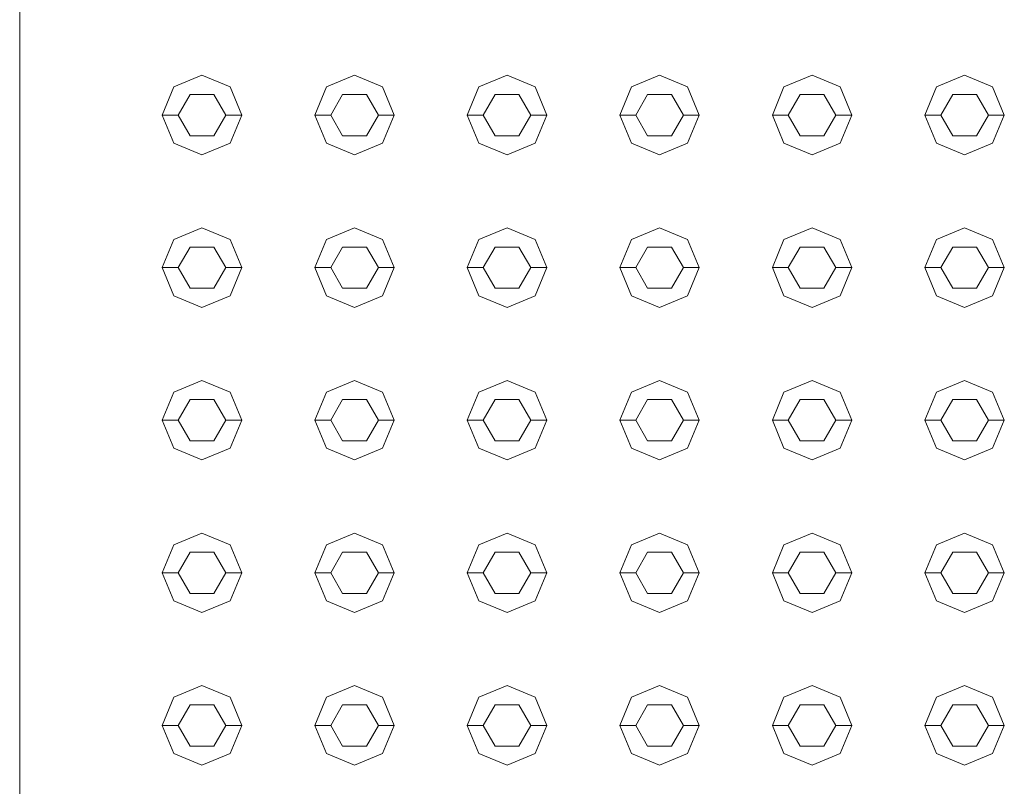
# Model space of a CAD drawing. Header units: millimetres. Extents: x -261 to 187, y -214 to 106.
# Tile 695 of 1056: x -204.84 to -204.53, y 2.788 to 3.029. Entities that reach past the tile are written whole.
import ezdxf

# ---------------------------------------------------------------- set-up
doc = ezdxf.new("R2010")
doc.units = ezdxf.units.MM
doc.header["$LTSCALE"] = 0.005
doc.header["$MEASUREMENT"] = 0
doc.layers.add('IFC-Elemento construtivo genérico-Contorno', color=9, linetype='Continuous', lineweight=5)
doc.layers.add('IFC-Laje-Contorno', color=9, linetype='Continuous', lineweight=5)

msp = doc.modelspace()

# ---------------------------------------------------------------- linework, layer by layer
at = {"layer": 'IFC-Elemento construtivo genérico-Contorno', "lineweight": 5}
for p, q in [((-204.79183, 3.00822), (-204.78297, 3.01189)), ((-204.78297, 3.01189), (-204.77411, 3.00822)), ((-204.74373, 3.00822), (-204.73488, 3.01189)), ((-204.73488, 3.01189), (-204.72602, 3.00822)), ((-204.69564, 3.00822), (-204.68679, 3.01189)), ((-204.68679, 3.01189), (-204.67793, 3.00822)), ((-204.64755, 3.00822), (-204.6387, 3.01189)), ((-204.6387, 3.01189), (-204.62984, 3.00822)), ((-204.59946, 3.00822), (-204.5906, 3.01189)), ((-204.5906, 3.01189), (-204.58175, 3.00822)), ((-204.55137, 3.00822), (-204.54251, 3.01189)), ((-204.54251, 3.01189), (-204.53366, 3.00822)), ((-204.79549, 2.99937), (-204.79183, 3.00822)), ((-204.79049, 2.99937), (-204.78673, 3.00587)), ((-204.78673, 3.00587), (-204.77921, 3.00587)), ((-204.77921, 3.00587), (-204.77546, 2.99937)), ((-204.77411, 3.00822), (-204.77045, 2.99937)), ((-204.7474, 2.99937), (-204.74373, 3.00822)), ((-204.74239, 2.99937), (-204.73864, 3.00587)), ((-204.73864, 3.00587), (-204.73112, 3.00587)), ((-204.73112, 3.00587), (-204.72736, 2.99937)), ((-204.72602, 3.00822), (-204.72235, 2.99937)), ((-204.69931, 2.99937), (-204.69564, 3.00822)), ((-204.6943, 2.99937), (-204.69054, 3.00587)), ((-204.69054, 3.00587), (-204.68303, 3.00587)), ((-204.68303, 3.00587), (-204.67927, 2.99937)), ((-204.67793, 3.00822), (-204.67426, 2.99937)), ((-204.65122, 2.99937), (-204.64755, 3.00822)), ((-204.64621, 2.99937), (-204.64245, 3.00587)), ((-204.64245, 3.00587), (-204.63494, 3.00587)), ((-204.63494, 3.00587), (-204.63118, 2.99937)), ((-204.62984, 3.00822), (-204.62617, 2.99937)), ((-204.60313, 2.99937), (-204.59946, 3.00822)), ((-204.59812, 2.99937), (-204.59436, 3.00587)), ((-204.59436, 3.00587), (-204.58685, 3.00587)), ((-204.58685, 3.00587), (-204.58309, 2.99937)), ((-204.58175, 3.00822), (-204.57808, 2.99937)), ((-204.55504, 2.99937), (-204.55137, 3.00822)), ((-204.55003, 2.99937), (-204.54627, 3.00587)), ((-204.54627, 3.00587), (-204.53876, 3.00587)), ((-204.53876, 3.00587), (-204.535, 2.99937)), ((-204.53366, 3.00822), (-204.52999, 2.99937)), ((-204.79549, 2.99937), (-204.79049, 2.99937)), ((-204.79549, 2.99937), (-204.79183, 2.99051)), ((-204.79049, 2.99937), (-204.78673, 2.99286)), ((-204.77921, 2.99286), (-204.77546, 2.99937)), ((-204.77546, 2.99937), (-204.77045, 2.99937)), ((-204.77411, 2.99051), (-204.77045, 2.99937)), ((-204.7474, 2.99937), (-204.74239, 2.99937)), ((-204.7474, 2.99937), (-204.74373, 2.99051)), ((-204.74239, 2.99937), (-204.73864, 2.99286)), ((-204.73112, 2.99286), (-204.72736, 2.99937)), ((-204.72736, 2.99937), (-204.72235, 2.99937)), ((-204.72602, 2.99051), (-204.72235, 2.99937)), ((-204.69931, 2.99937), (-204.6943, 2.99937)), ((-204.69931, 2.99937), (-204.69564, 2.99051)), ((-204.6943, 2.99937), (-204.69054, 2.99286)), ((-204.68303, 2.99286), (-204.67927, 2.99937)), ((-204.67927, 2.99937), (-204.67426, 2.99937)), ((-204.67793, 2.99051), (-204.67426, 2.99937)), ((-204.65122, 2.99937), (-204.64621, 2.99937)), ((-204.65122, 2.99937), (-204.64755, 2.99051)), ((-204.64621, 2.99937), (-204.64245, 2.99286)), ((-204.63494, 2.99286), (-204.63118, 2.99937)), ((-204.63118, 2.99937), (-204.62617, 2.99937)), ((-204.62984, 2.99051), (-204.62617, 2.99937)), ((-204.60313, 2.99937), (-204.59812, 2.99937)), ((-204.60313, 2.99937), (-204.59946, 2.99051)), ((-204.59812, 2.99937), (-204.59436, 2.99286)), ((-204.58685, 2.99286), (-204.58309, 2.99937)), ((-204.58309, 2.99937), (-204.57808, 2.99937)), ((-204.58175, 2.99051), (-204.57808, 2.99937)), ((-204.55504, 2.99937), (-204.55003, 2.99937)), ((-204.55504, 2.99937), (-204.55137, 2.99051)), ((-204.55003, 2.99937), (-204.54627, 2.99286)), ((-204.53876, 2.99286), (-204.535, 2.99937)), ((-204.535, 2.99937), (-204.52999, 2.99937)), ((-204.53366, 2.99051), (-204.52999, 2.99937)), ((-204.78673, 2.99286), (-204.77921, 2.99286)), ((-204.73864, 2.99286), (-204.73112, 2.99286)), ((-204.69054, 2.99286), (-204.68303, 2.99286)), ((-204.64245, 2.99286), (-204.63494, 2.99286)), ((-204.59436, 2.99286), (-204.58685, 2.99286)), ((-204.54627, 2.99286), (-204.53876, 2.99286)), ((-204.79183, 2.99051), (-204.78297, 2.98684)), ((-204.78297, 2.98684), (-204.77411, 2.99051)), ((-204.74373, 2.99051), (-204.73488, 2.98684)), ((-204.73488, 2.98684), (-204.72602, 2.99051)), ((-204.69564, 2.99051), (-204.68679, 2.98684)), ((-204.68679, 2.98684), (-204.67793, 2.99051)), ((-204.64755, 2.99051), (-204.6387, 2.98684)), ((-204.6387, 2.98684), (-204.62984, 2.99051)), ((-204.59946, 2.99051), (-204.5906, 2.98684)), ((-204.5906, 2.98684), (-204.58175, 2.99051)), ((-204.55137, 2.99051), (-204.54251, 2.98684)), ((-204.54251, 2.98684), (-204.53366, 2.99051)), ((-204.79183, 2.96013), (-204.78297, 2.9638)), ((-204.78297, 2.9638), (-204.77411, 2.96013)), ((-204.74373, 2.96013), (-204.73488, 2.9638)), ((-204.73488, 2.9638), (-204.72602, 2.96013)), ((-204.69564, 2.96013), (-204.68679, 2.9638)), ((-204.68679, 2.9638), (-204.67793, 2.96013)), ((-204.64755, 2.96013), (-204.6387, 2.9638)), ((-204.6387, 2.9638), (-204.62984, 2.96013)), ((-204.59946, 2.96013), (-204.5906, 2.9638)), ((-204.5906, 2.9638), (-204.58175, 2.96013)), ((-204.55137, 2.96013), (-204.54251, 2.9638)), ((-204.54251, 2.9638), (-204.53366, 2.96013)), ((-204.79549, 2.95127), (-204.79183, 2.96013)), ((-204.77411, 2.96013), (-204.77045, 2.95127)), ((-204.7474, 2.95127), (-204.74373, 2.96013)), ((-204.72602, 2.96013), (-204.72235, 2.95127)), ((-204.69931, 2.95127), (-204.69564, 2.96013)), ((-204.67793, 2.96013), (-204.67426, 2.95127)), ((-204.65122, 2.95127), (-204.64755, 2.96013)), ((-204.62984, 2.96013), (-204.62617, 2.95127)), ((-204.60313, 2.95127), (-204.59946, 2.96013)), ((-204.58175, 2.96013), (-204.57808, 2.95127)), ((-204.55504, 2.95127), (-204.55137, 2.96013)), ((-204.53366, 2.96013), (-204.52999, 2.95127)), ((-204.79049, 2.95127), (-204.78673, 2.95778)), ((-204.78673, 2.95778), (-204.77921, 2.95778)), ((-204.77921, 2.95778), (-204.77546, 2.95127)), ((-204.74239, 2.95127), (-204.73864, 2.95778)), ((-204.73864, 2.95778), (-204.73112, 2.95778)), ((-204.73112, 2.95778), (-204.72736, 2.95127)), ((-204.6943, 2.95127), (-204.69054, 2.95778)), ((-204.69054, 2.95778), (-204.68303, 2.95778)), ((-204.68303, 2.95778), (-204.67927, 2.95127)), ((-204.64621, 2.95127), (-204.64245, 2.95778)), ((-204.64245, 2.95778), (-204.63494, 2.95778)), ((-204.63494, 2.95778), (-204.63118, 2.95127)), ((-204.59812, 2.95127), (-204.59436, 2.95778)), ((-204.59436, 2.95778), (-204.58685, 2.95778)), ((-204.58685, 2.95778), (-204.58309, 2.95127)), ((-204.55003, 2.95127), (-204.54627, 2.95778)), ((-204.54627, 2.95778), (-204.53876, 2.95778)), ((-204.53876, 2.95778), (-204.535, 2.95127)), ((-204.79549, 2.95127), (-204.79049, 2.95127)), ((-204.79549, 2.95127), (-204.79183, 2.94242)), ((-204.79049, 2.95127), (-204.78673, 2.94477)), ((-204.77921, 2.94477), (-204.77546, 2.95127)), ((-204.77546, 2.95127), (-204.77045, 2.95127)), ((-204.77411, 2.94242), (-204.77045, 2.95127)), ((-204.7474, 2.95127), (-204.74239, 2.95127)), ((-204.7474, 2.95127), (-204.74373, 2.94242)), ((-204.74239, 2.95127), (-204.73864, 2.94477)), ((-204.73112, 2.94477), (-204.72736, 2.95127)), ((-204.72736, 2.95127), (-204.72235, 2.95127)), ((-204.72602, 2.94242), (-204.72235, 2.95127)), ((-204.69931, 2.95127), (-204.6943, 2.95127)), ((-204.69931, 2.95127), (-204.69564, 2.94242)), ((-204.6943, 2.95127), (-204.69054, 2.94477)), ((-204.68303, 2.94477), (-204.67927, 2.95127)), ((-204.67927, 2.95127), (-204.67426, 2.95127)), ((-204.67793, 2.94242), (-204.67426, 2.95127)), ((-204.65122, 2.95127), (-204.64621, 2.95127)), ((-204.65122, 2.95127), (-204.64755, 2.94242)), ((-204.64621, 2.95127), (-204.64245, 2.94477)), ((-204.63494, 2.94477), (-204.63118, 2.95127)), ((-204.63118, 2.95127), (-204.62617, 2.95127)), ((-204.62984, 2.94242), (-204.62617, 2.95127)), ((-204.60313, 2.95127), (-204.59812, 2.95127)), ((-204.60313, 2.95127), (-204.59946, 2.94242)), ((-204.59812, 2.95127), (-204.59436, 2.94477)), ((-204.58685, 2.94477), (-204.58309, 2.95127)), ((-204.58309, 2.95127), (-204.57808, 2.95127)), ((-204.58175, 2.94242), (-204.57808, 2.95127)), ((-204.55504, 2.95127), (-204.55003, 2.95127)), ((-204.55504, 2.95127), (-204.55137, 2.94242)), ((-204.55003, 2.95127), (-204.54627, 2.94477)), ((-204.53876, 2.94477), (-204.535, 2.95127)), ((-204.535, 2.95127), (-204.52999, 2.95127)), ((-204.53366, 2.94242), (-204.52999, 2.95127)), ((-204.78673, 2.94477), (-204.77921, 2.94477)), ((-204.73864, 2.94477), (-204.73112, 2.94477)), ((-204.69054, 2.94477), (-204.68303, 2.94477)), ((-204.64245, 2.94477), (-204.63494, 2.94477)), ((-204.59436, 2.94477), (-204.58685, 2.94477)), ((-204.54627, 2.94477), (-204.53876, 2.94477)), ((-204.79183, 2.94242), (-204.78297, 2.93875)), ((-204.78297, 2.93875), (-204.77411, 2.94242)), ((-204.74373, 2.94242), (-204.73488, 2.93875)), ((-204.73488, 2.93875), (-204.72602, 2.94242)), ((-204.69564, 2.94242), (-204.68679, 2.93875)), ((-204.68679, 2.93875), (-204.67793, 2.94242)), ((-204.64755, 2.94242), (-204.6387, 2.93875)), ((-204.6387, 2.93875), (-204.62984, 2.94242)), ((-204.59946, 2.94242), (-204.5906, 2.93875)), ((-204.5906, 2.93875), (-204.58175, 2.94242)), ((-204.55137, 2.94242), (-204.54251, 2.93875)), ((-204.54251, 2.93875), (-204.53366, 2.94242)), ((-204.79183, 2.91204), (-204.78297, 2.91571)), ((-204.78297, 2.91571), (-204.77411, 2.91204)), ((-204.74373, 2.91204), (-204.73488, 2.91571)), ((-204.73488, 2.91571), (-204.72602, 2.91204)), ((-204.69564, 2.91204), (-204.68679, 2.91571)), ((-204.68679, 2.91571), (-204.67793, 2.91204)), ((-204.64755, 2.91204), (-204.6387, 2.91571)), ((-204.6387, 2.91571), (-204.62984, 2.91204)), ((-204.59946, 2.91204), (-204.5906, 2.91571)), ((-204.5906, 2.91571), (-204.58175, 2.91204)), ((-204.55137, 2.91204), (-204.54251, 2.91571)), ((-204.54251, 2.91571), (-204.53366, 2.91204)), ((-204.79549, 2.90318), (-204.79183, 2.91204)), ((-204.79049, 2.90318), (-204.78673, 2.90969)), ((-204.78673, 2.90969), (-204.77921, 2.90969)), ((-204.77921, 2.90969), (-204.77546, 2.90318)), ((-204.77411, 2.91204), (-204.77045, 2.90318)), ((-204.7474, 2.90318), (-204.74373, 2.91204)), ((-204.74239, 2.90318), (-204.73864, 2.90969)), ((-204.73864, 2.90969), (-204.73112, 2.90969)), ((-204.73112, 2.90969), (-204.72736, 2.90318)), ((-204.72602, 2.91204), (-204.72235, 2.90318)), ((-204.69931, 2.90318), (-204.69564, 2.91204)), ((-204.6943, 2.90318), (-204.69054, 2.90969)), ((-204.69054, 2.90969), (-204.68303, 2.90969)), ((-204.68303, 2.90969), (-204.67927, 2.90318)), ((-204.67793, 2.91204), (-204.67426, 2.90318)), ((-204.65122, 2.90318), (-204.64755, 2.91204)), ((-204.64621, 2.90318), (-204.64245, 2.90969)), ((-204.64245, 2.90969), (-204.63494, 2.90969)), ((-204.63494, 2.90969), (-204.63118, 2.90318)), ((-204.62984, 2.91204), (-204.62617, 2.90318)), ((-204.60313, 2.90318), (-204.59946, 2.91204)), ((-204.59812, 2.90318), (-204.59436, 2.90969)), ((-204.59436, 2.90969), (-204.58685, 2.90969)), ((-204.58685, 2.90969), (-204.58309, 2.90318)), ((-204.58175, 2.91204), (-204.57808, 2.90318)), ((-204.55504, 2.90318), (-204.55137, 2.91204)), ((-204.55003, 2.90318), (-204.54627, 2.90969)), ((-204.54627, 2.90969), (-204.53876, 2.90969)), ((-204.53876, 2.90969), (-204.535, 2.90318)), ((-204.53366, 2.91204), (-204.52999, 2.90318)), ((-204.79549, 2.90318), (-204.79049, 2.90318)), ((-204.79549, 2.90318), (-204.79183, 2.89433)), ((-204.79049, 2.90318), (-204.78673, 2.89668)), ((-204.77921, 2.89668), (-204.77546, 2.90318)), ((-204.77546, 2.90318), (-204.77045, 2.90318)), ((-204.77411, 2.89433), (-204.77045, 2.90318)), ((-204.7474, 2.90318), (-204.74239, 2.90318)), ((-204.7474, 2.90318), (-204.74373, 2.89433)), ((-204.74239, 2.90318), (-204.73864, 2.89668)), ((-204.73112, 2.89668), (-204.72736, 2.90318)), ((-204.72736, 2.90318), (-204.72235, 2.90318)), ((-204.72602, 2.89433), (-204.72235, 2.90318)), ((-204.69931, 2.90318), (-204.6943, 2.90318)), ((-204.69931, 2.90318), (-204.69564, 2.89433)), ((-204.6943, 2.90318), (-204.69054, 2.89668)), ((-204.68303, 2.89668), (-204.67927, 2.90318)), ((-204.67927, 2.90318), (-204.67426, 2.90318)), ((-204.67793, 2.89433), (-204.67426, 2.90318)), ((-204.65122, 2.90318), (-204.64621, 2.90318)), ((-204.65122, 2.90318), (-204.64755, 2.89433)), ((-204.64621, 2.90318), (-204.64245, 2.89668)), ((-204.63494, 2.89668), (-204.63118, 2.90318)), ((-204.63118, 2.90318), (-204.62617, 2.90318)), ((-204.62984, 2.89433), (-204.62617, 2.90318)), ((-204.60313, 2.90318), (-204.59812, 2.90318)), ((-204.60313, 2.90318), (-204.59946, 2.89433)), ((-204.59812, 2.90318), (-204.59436, 2.89668)), ((-204.58685, 2.89668), (-204.58309, 2.90318)), ((-204.58309, 2.90318), (-204.57808, 2.90318)), ((-204.58175, 2.89433), (-204.57808, 2.90318)), ((-204.55504, 2.90318), (-204.55003, 2.90318)), ((-204.55504, 2.90318), (-204.55137, 2.89433)), ((-204.55003, 2.90318), (-204.54627, 2.89668)), ((-204.53876, 2.89668), (-204.535, 2.90318)), ((-204.535, 2.90318), (-204.52999, 2.90318)), ((-204.53366, 2.89433), (-204.52999, 2.90318)), ((-204.78673, 2.89668), (-204.77921, 2.89668)), ((-204.73864, 2.89668), (-204.73112, 2.89668)), ((-204.69054, 2.89668), (-204.68303, 2.89668)), ((-204.64245, 2.89668), (-204.63494, 2.89668)), ((-204.59436, 2.89668), (-204.58685, 2.89668)), ((-204.54627, 2.89668), (-204.53876, 2.89668)), ((-204.79183, 2.89433), (-204.78297, 2.89066)), ((-204.78297, 2.89066), (-204.77411, 2.89433)), ((-204.74373, 2.89433), (-204.73488, 2.89066)), ((-204.73488, 2.89066), (-204.72602, 2.89433)), ((-204.69564, 2.89433), (-204.68679, 2.89066)), ((-204.68679, 2.89066), (-204.67793, 2.89433)), ((-204.64755, 2.89433), (-204.6387, 2.89066)), ((-204.6387, 2.89066), (-204.62984, 2.89433)), ((-204.59946, 2.89433), (-204.5906, 2.89066)), ((-204.5906, 2.89066), (-204.58175, 2.89433)), ((-204.55137, 2.89433), (-204.54251, 2.89066)), ((-204.54251, 2.89066), (-204.53366, 2.89433)), ((-204.79183, 2.86395), (-204.78297, 2.86761)), ((-204.78297, 2.86761), (-204.77411, 2.86395)), ((-204.74373, 2.86395), (-204.73488, 2.86761)), ((-204.73488, 2.86761), (-204.72602, 2.86395)), ((-204.69564, 2.86395), (-204.68679, 2.86761)), ((-204.68679, 2.86761), (-204.67793, 2.86395)), ((-204.64755, 2.86395), (-204.6387, 2.86761)), ((-204.6387, 2.86761), (-204.62984, 2.86395)), ((-204.59946, 2.86395), (-204.5906, 2.86761)), ((-204.5906, 2.86761), (-204.58175, 2.86395)), ((-204.55137, 2.86395), (-204.54251, 2.86761)), ((-204.54251, 2.86761), (-204.53366, 2.86395)), ((-204.79549, 2.85509), (-204.79183, 2.86395)), ((-204.77411, 2.86395), (-204.77045, 2.85509)), ((-204.7474, 2.85509), (-204.74373, 2.86395)), ((-204.72602, 2.86395), (-204.72235, 2.85509)), ((-204.69931, 2.85509), (-204.69564, 2.86395)), ((-204.67793, 2.86395), (-204.67426, 2.85509)), ((-204.65122, 2.85509), (-204.64755, 2.86395)), ((-204.62984, 2.86395), (-204.62617, 2.85509)), ((-204.60313, 2.85509), (-204.59946, 2.86395)), ((-204.58175, 2.86395), (-204.57808, 2.85509)), ((-204.55504, 2.85509), (-204.55137, 2.86395)), ((-204.53366, 2.86395), (-204.52999, 2.85509)), ((-204.79049, 2.85509), (-204.78673, 2.8616)), ((-204.78673, 2.8616), (-204.77921, 2.8616)), ((-204.77921, 2.8616), (-204.77546, 2.85509)), ((-204.74239, 2.85509), (-204.73864, 2.8616)), ((-204.73864, 2.8616), (-204.73112, 2.8616)), ((-204.73112, 2.8616), (-204.72736, 2.85509)), ((-204.6943, 2.85509), (-204.69054, 2.8616)), ((-204.69054, 2.8616), (-204.68303, 2.8616)), ((-204.68303, 2.8616), (-204.67927, 2.85509)), ((-204.64621, 2.85509), (-204.64245, 2.8616)), ((-204.64245, 2.8616), (-204.63494, 2.8616)), ((-204.63494, 2.8616), (-204.63118, 2.85509)), ((-204.59812, 2.85509), (-204.59436, 2.8616)), ((-204.59436, 2.8616), (-204.58685, 2.8616)), ((-204.58685, 2.8616), (-204.58309, 2.85509)), ((-204.55003, 2.85509), (-204.54627, 2.8616)), ((-204.54627, 2.8616), (-204.53876, 2.8616)), ((-204.53876, 2.8616), (-204.535, 2.85509)), ((-204.79549, 2.85509), (-204.79049, 2.85509)), ((-204.79549, 2.85509), (-204.79183, 2.84623)), ((-204.79049, 2.85509), (-204.78673, 2.84858)), ((-204.77921, 2.84858), (-204.77546, 2.85509)), ((-204.77546, 2.85509), (-204.77045, 2.85509)), ((-204.77411, 2.84623), (-204.77045, 2.85509)), ((-204.7474, 2.85509), (-204.74239, 2.85509)), ((-204.7474, 2.85509), (-204.74373, 2.84623)), ((-204.74239, 2.85509), (-204.73864, 2.84858)), ((-204.73112, 2.84858), (-204.72736, 2.85509)), ((-204.72736, 2.85509), (-204.72235, 2.85509)), ((-204.72602, 2.84623), (-204.72235, 2.85509)), ((-204.69931, 2.85509), (-204.6943, 2.85509)), ((-204.69931, 2.85509), (-204.69564, 2.84623)), ((-204.6943, 2.85509), (-204.69054, 2.84858)), ((-204.68303, 2.84858), (-204.67927, 2.85509)), ((-204.67927, 2.85509), (-204.67426, 2.85509)), ((-204.67793, 2.84623), (-204.67426, 2.85509)), ((-204.65122, 2.85509), (-204.64621, 2.85509)), ((-204.65122, 2.85509), (-204.64755, 2.84623)), ((-204.64621, 2.85509), (-204.64245, 2.84858)), ((-204.63494, 2.84858), (-204.63118, 2.85509)), ((-204.63118, 2.85509), (-204.62617, 2.85509)), ((-204.62984, 2.84623), (-204.62617, 2.85509)), ((-204.60313, 2.85509), (-204.59812, 2.85509)), ((-204.60313, 2.85509), (-204.59946, 2.84623)), ((-204.59812, 2.85509), (-204.59436, 2.84858)), ((-204.58685, 2.84858), (-204.58309, 2.85509)), ((-204.58309, 2.85509), (-204.57808, 2.85509)), ((-204.58175, 2.84623), (-204.57808, 2.85509)), ((-204.55504, 2.85509), (-204.55003, 2.85509)), ((-204.55504, 2.85509), (-204.55137, 2.84623)), ((-204.55003, 2.85509), (-204.54627, 2.84858)), ((-204.53876, 2.84858), (-204.535, 2.85509)), ((-204.535, 2.85509), (-204.52999, 2.85509)), ((-204.53366, 2.84623), (-204.52999, 2.85509)), ((-204.78673, 2.84858), (-204.77921, 2.84858)), ((-204.73864, 2.84858), (-204.73112, 2.84858)), ((-204.69054, 2.84858), (-204.68303, 2.84858)), ((-204.64245, 2.84858), (-204.63494, 2.84858)), ((-204.59436, 2.84858), (-204.58685, 2.84858)), ((-204.54627, 2.84858), (-204.53876, 2.84858)), ((-204.79183, 2.84623), (-204.78297, 2.84257)), ((-204.78297, 2.84257), (-204.77411, 2.84623)), ((-204.74373, 2.84623), (-204.73488, 2.84257)), ((-204.73488, 2.84257), (-204.72602, 2.84623)), ((-204.69564, 2.84623), (-204.68679, 2.84257)), ((-204.68679, 2.84257), (-204.67793, 2.84623)), ((-204.64755, 2.84623), (-204.6387, 2.84257)), ((-204.6387, 2.84257), (-204.62984, 2.84623)), ((-204.59946, 2.84623), (-204.5906, 2.84257)), ((-204.5906, 2.84257), (-204.58175, 2.84623)), ((-204.55137, 2.84623), (-204.54251, 2.84257)), ((-204.54251, 2.84257), (-204.53366, 2.84623)), ((-204.79183, 2.81585), (-204.78297, 2.81952)), ((-204.78297, 2.81952), (-204.77411, 2.81585)), ((-204.74373, 2.81585), (-204.73488, 2.81952)), ((-204.73488, 2.81952), (-204.72602, 2.81585)), ((-204.69564, 2.81585), (-204.68679, 2.81952)), ((-204.68679, 2.81952), (-204.67793, 2.81585)), ((-204.64755, 2.81585), (-204.6387, 2.81952)), ((-204.6387, 2.81952), (-204.62984, 2.81585)), ((-204.59946, 2.81585), (-204.5906, 2.81952)), ((-204.5906, 2.81952), (-204.58175, 2.81585)), ((-204.55137, 2.81585), (-204.54251, 2.81952)), ((-204.54251, 2.81952), (-204.53366, 2.81585)), ((-204.79549, 2.807), (-204.79183, 2.81585)), ((-204.79049, 2.807), (-204.78673, 2.81351)), ((-204.78673, 2.81351), (-204.77921, 2.81351)), ((-204.77921, 2.81351), (-204.77546, 2.807)), ((-204.77411, 2.81585), (-204.77045, 2.807)), ((-204.7474, 2.807), (-204.74373, 2.81585)), ((-204.74239, 2.807), (-204.73864, 2.81351)), ((-204.73864, 2.81351), (-204.73112, 2.81351)), ((-204.73112, 2.81351), (-204.72736, 2.807)), ((-204.72602, 2.81585), (-204.72235, 2.807)), ((-204.69931, 2.807), (-204.69564, 2.81585)), ((-204.6943, 2.807), (-204.69054, 2.81351)), ((-204.69054, 2.81351), (-204.68303, 2.81351)), ((-204.68303, 2.81351), (-204.67927, 2.807)), ((-204.67793, 2.81585), (-204.67426, 2.807)), ((-204.65122, 2.807), (-204.64755, 2.81585)), ((-204.64621, 2.807), (-204.64245, 2.81351)), ((-204.64245, 2.81351), (-204.63494, 2.81351)), ((-204.63494, 2.81351), (-204.63118, 2.807)), ((-204.62984, 2.81585), (-204.62617, 2.807)), ((-204.60313, 2.807), (-204.59946, 2.81585)), ((-204.59812, 2.807), (-204.59436, 2.81351)), ((-204.59436, 2.81351), (-204.58685, 2.81351)), ((-204.58685, 2.81351), (-204.58309, 2.807)), ((-204.58175, 2.81585), (-204.57808, 2.807)), ((-204.55504, 2.807), (-204.55137, 2.81585)), ((-204.55003, 2.807), (-204.54627, 2.81351)), ((-204.54627, 2.81351), (-204.53876, 2.81351)), ((-204.53876, 2.81351), (-204.535, 2.807)), ((-204.53366, 2.81585), (-204.52999, 2.807)), ((-204.79549, 2.807), (-204.79049, 2.807)), ((-204.79549, 2.807), (-204.79183, 2.79814)), ((-204.79049, 2.807), (-204.78673, 2.80049)), ((-204.77921, 2.80049), (-204.77546, 2.807)), ((-204.77546, 2.807), (-204.77045, 2.807)), ((-204.77411, 2.79814), (-204.77045, 2.807)), ((-204.7474, 2.807), (-204.74239, 2.807)), ((-204.7474, 2.807), (-204.74373, 2.79814)), ((-204.74239, 2.807), (-204.73864, 2.80049)), ((-204.73112, 2.80049), (-204.72736, 2.807)), ((-204.72736, 2.807), (-204.72235, 2.807)), ((-204.72602, 2.79814), (-204.72235, 2.807)), ((-204.69931, 2.807), (-204.6943, 2.807)), ((-204.69931, 2.807), (-204.69564, 2.79814)), ((-204.6943, 2.807), (-204.69054, 2.80049)), ((-204.68303, 2.80049), (-204.67927, 2.807)), ((-204.67927, 2.807), (-204.67426, 2.807)), ((-204.67793, 2.79814), (-204.67426, 2.807)), ((-204.65122, 2.807), (-204.64621, 2.807)), ((-204.65122, 2.807), (-204.64755, 2.79814)), ((-204.64621, 2.807), (-204.64245, 2.80049)), ((-204.63494, 2.80049), (-204.63118, 2.807)), ((-204.63118, 2.807), (-204.62617, 2.807)), ((-204.62984, 2.79814), (-204.62617, 2.807)), ((-204.60313, 2.807), (-204.59812, 2.807)), ((-204.60313, 2.807), (-204.59946, 2.79814)), ((-204.59812, 2.807), (-204.59436, 2.80049)), ((-204.58685, 2.80049), (-204.58309, 2.807)), ((-204.58309, 2.807), (-204.57808, 2.807)), ((-204.58175, 2.79814), (-204.57808, 2.807)), ((-204.55504, 2.807), (-204.55003, 2.807)), ((-204.55504, 2.807), (-204.55137, 2.79814)), ((-204.55003, 2.807), (-204.54627, 2.80049)), ((-204.53876, 2.80049), (-204.535, 2.807)), ((-204.535, 2.807), (-204.52999, 2.807)), ((-204.53366, 2.79814), (-204.52999, 2.807)), ((-204.78673, 2.80049), (-204.77921, 2.80049)), ((-204.73864, 2.80049), (-204.73112, 2.80049)), ((-204.69054, 2.80049), (-204.68303, 2.80049)), ((-204.64245, 2.80049), (-204.63494, 2.80049)), ((-204.59436, 2.80049), (-204.58685, 2.80049)), ((-204.54627, 2.80049), (-204.53876, 2.80049)), ((-204.79183, 2.79814), (-204.78297, 2.79448)), ((-204.78297, 2.79448), (-204.77411, 2.79814)), ((-204.74373, 2.79814), (-204.73488, 2.79448)), ((-204.73488, 2.79448), (-204.72602, 2.79814)), ((-204.69564, 2.79814), (-204.68679, 2.79448)), ((-204.68679, 2.79448), (-204.67793, 2.79814)), ((-204.64755, 2.79814), (-204.6387, 2.79448)), ((-204.6387, 2.79448), (-204.62984, 2.79814)), ((-204.59946, 2.79814), (-204.5906, 2.79448)), ((-204.5906, 2.79448), (-204.58175, 2.79814)), ((-204.55137, 2.79814), (-204.54251, 2.79448)), ((-204.54251, 2.79448), (-204.53366, 2.79814))]:
    msp.add_line(p, q, dxfattribs=at)
at = {"layer": 'IFC-Laje-Contorno', "lineweight": 5}
for q in [(-204.84045, 3.65416), (-204.84045, 3.36308)]:
    msp.add_line((-204.84045, 2.00169), q, dxfattribs=at)

doc.saveas('drawing.dxf')
